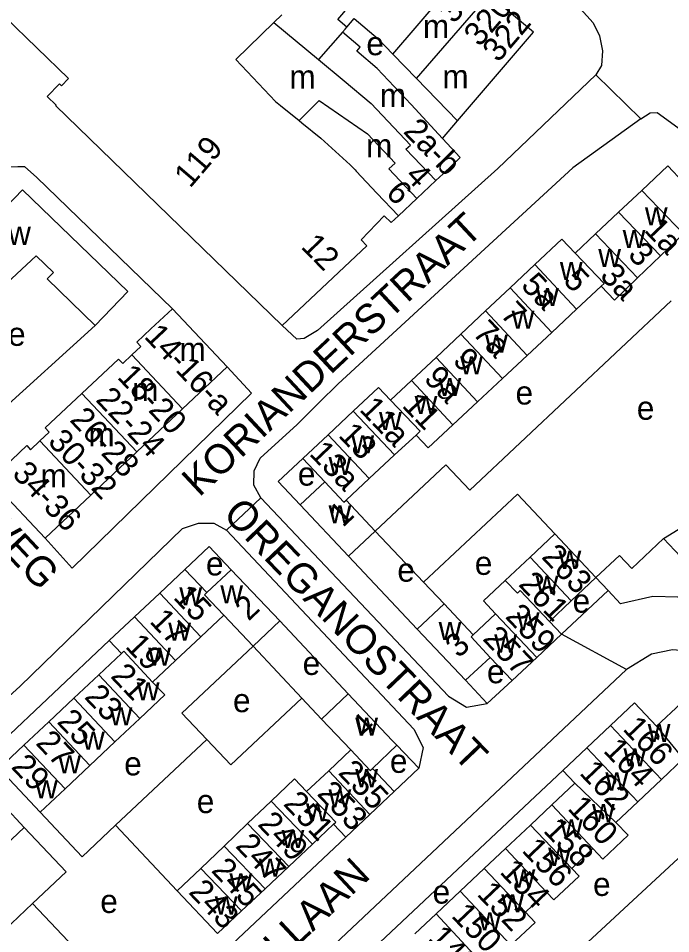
# Model space of a CAD drawing. Extents: x 161258 to 163262, y 380749 to 382054.
# Drawn here: x 162757.6 to 162868.3, y 381369.5 to 381524.9 of the extents above; entities that cross this region are included whole.
import ezdxf

# ---------------------------------------------------------------- set-up
doc = ezdxf.new("R2010")
doc.units = 0
for name, color, linetype in [('BLT_Basislijn', 7, 'Continuous'), ('BLT_Bebouwing', 7, 'Continuous'), ('BLT_Centroide', 7, 'Continuous'), ('BLT_Huisnummer', 7, 'Continuous'), ('BLT_Huisnummer_ tussenligend', 7, 'Continuous'), ('BLT_Huisnummer_reeks', 7, 'Continuous'), ('BLT_Onderverdeling_panden', 7, 'Continuous'), ('BLT_Straatnaam', 7, 'Continuous'), ('BLT_Vlakafsluiter', 7, 'Continuous')]:
    doc.layers.add(name, color=color, linetype=linetype)

msp = doc.modelspace()

# ---------------------------------------------------------------- linework, layer by layer
at = {"layer": 'BLT_Basislijn'}
for p, q in [((162829.55, 381504.46), (162832.1, 381507.45)), ((162753.84, 381457.47), (162770.66, 381472.74)), ((162801.7, 381446.21), (162805.86, 381450.12)), ((162805.42, 381442.26), (162801.7, 381446.21)), ((162826.34, 381429.14), (162818.14, 381437.82)), ((162867.03, 381436.54), (162869.51, 381438.11)), ((162904.33, 381396.85), (162867.03, 381436.54)), ((162785.85, 381431.3), (162789.99, 381435.2)), ((162793.71, 381431.26), (162789.99, 381435.2)), ((162813.61, 381433.55), (162825.28, 381421.18)), ((162857.64, 381427.71), (162855.58, 381429.91)), ((162829.82, 381425.46), (162826.34, 381429.14)), ((162849.74, 381420.3), (162857.64, 381427.71)), ((162801.94, 381422.55), (162813.57, 381410.18)), ((162728.79, 381377.61), (162773.03, 381419.23)), ((162797.42, 381418.28), (162805.7, 381409.47)), ((162684.19, 381248.03), (162860.79, 381414.31)), ((162833.44, 381412.49), (162837.14, 381408.55)), ((162757.9, 381411.48), (162753.82, 381407.78)), ((162841.37, 381412.43), (162837.14, 381408.55)), ((162805.7, 381409.47), (162809.05, 381405.91)), ((162774.09, 381387.88), (162789.56, 381402.43)), ((162878.43, 381390.52), (162823.19, 381339.25)), ((162784.57, 381376.74), (162774.09, 381387.88)), ((162813.14, 381385.83), (162759.72, 381335.54)), ((162759.99, 381374.58), (162744.42, 381359.86)), ((162768.07, 381366.03), (162759.99, 381374.58))]:
    msp.add_line(p, q, dxfattribs=at)
for points in [[(162799.97, 381572.2), (162817.45, 381557.53), (162837.21, 381540.47), (162850.84, 381528.93), (162855.13, 381524.07), (162856.2, 381521.88), (162856.69, 381519.33), (162856.5, 381516.87), (162855.56, 381515.25)], [(162855.56, 381515.25), (162838.93, 381499.38), (162808.35, 381471.87), (162806.1, 381470.52), (162804.82, 381470.39), (162802.34, 381472.73)], [(162863.18, 381507.79), (162864.75, 381508.84), (162865.97, 381508.87), (162881.31, 381497.75)], [(162863.18, 381507.79), (162851.68, 381499.47), (162811.87, 381462.82)], [(162783.73, 381475.57), (162760.67, 381497.87), (162758.68, 381499.65), (162757.51, 381499.65), (162756.14, 381499.57), (162733.19, 381477.97), (162729.87, 381481.47), (162728.77, 381480.42), (162727.12, 381482.14), (162723, 381478.22)], [(162818.14, 381437.82), (162830.11, 381449.08), (162834.18, 381444.76), (162868.34, 381476.9)], [(162762.13, 381436.62), (162766.71, 381431.51), (162797.13, 381461.2), (162793.03, 381465.68)], [(162808.2, 381459.19), (162808.65, 381459.64), (162811.87, 381462.82)], [(162798.76, 381443.45), (162797.56, 381445.63), (162797.58, 381448.03), (162798.6, 381450.17), (162804.89, 381455.89), (162808.2, 381459.19)], [(162848.59, 381437.35), (162842.25, 381444.09), (162826.34, 381429.14)], [(162798.76, 381443.45), (162830.56, 381409.77), (162833.63, 381407.93), (162837.14, 381408.55)], [(162757.9, 381411.48), (162785.47, 381438.24), (162788.19, 381439.16), (162790.76, 381439.14), (162792.94, 381437.97)], [(162792.94, 381437.97), (162824.69, 381404.18), (162826.25, 381401.07), (162825.54, 381397.57)], [(162855.58, 381429.91), (162859.59, 381433.68), (162861.65, 381431.48), (162867.03, 381436.54)], [(162878.54, 381423.58), (162869.49, 381426.61), (162865.22, 381426.69), (162859.75, 381425.47), (162857.64, 381427.71)], [(162789.56, 381402.43), (162785.34, 381406.91), (162797.42, 381418.28)], [(162874.1, 381416.28), (162871.25, 381417.45), (162868.58, 381417.66), (162865.02, 381416.89), (162860.79, 381414.31)], [(162789.56, 381402.43), (162793.63, 381398.11), (162805.7, 381409.47)], [(162821.83, 381401.49), (162825.54, 381397.57), (162821.36, 381393.6)], [(162849.96, 381397.18), (162806.71, 381356.48), (162808.77, 381354.3)], [(162761.31, 381390.08), (162768.41, 381382.53), (162774.09, 381387.88)], [(162759.99, 381374.58), (162765.7, 381379.98), (162758.59, 381387.51)]]:
    msp.add_lwpolyline(points, dxfattribs=at)
at = {"layer": 'BLT_Bebouwing'}
for p, q in [((162821.15, 381518.77), (162825.13, 381514.65)), ((162825.13, 381514.65), (162832.1, 381507.45)), ((162829.55, 381504.46), (162824.23, 381510.26)), ((162828.4, 381497.31), (162825.2, 381494.3)), ((162859.43, 381491.96), (162863.36, 381495.66)), ((162825.2, 381494.3), (162822.06, 381491.34)), ((162855.49, 381488.25), (162859.43, 381491.96)), ((162852.04, 381485.01), (162855.49, 381488.25)), ((162866.55, 381484.52), (162870.45, 381488.26)), ((162841.02, 381479.11), (162845.2, 381483.05)), ((162852.29, 381475.47), (162856.49, 381479.4)), ((162836.83, 381475.18), (162841.02, 381479.11)), ((162783.73, 381475.57), (162793.03, 381465.68)), ((162832.65, 381471.24), (162836.83, 381475.18)), ((162848.1, 381471.55), (162852.29, 381475.47)), ((162843.9, 381467.62), (162848.1, 381471.55)), ((162828.47, 381467.31), (162832.65, 381471.24)), ((162824.28, 381463.37), (162828.47, 381467.31)), ((162839.71, 381463.7), (162843.9, 381467.62)), ((162793.03, 381465.68), (162785.46, 381458.56)), ((162820.75, 381460.04), (162824.28, 381463.37)), ((162835.51, 381459.78), (162839.71, 381463.7)), ((162835.51, 381459.78), (162831.32, 381455.85)), ((162785.46, 381458.56), (162777.7, 381451.26)), ((162810.13, 381454.15), (162814.4, 381458.18)), ((162827.12, 381451.93), (162831.32, 381455.85)), ((162805.86, 381450.12), (162810.13, 381454.15)), ((162821.43, 381450.73), (162825.09, 381454.12)), ((162825.09, 381454.12), (162827.12, 381451.93)), ((162777.7, 381451.26), (162769.9, 381443.93)), ((162809.57, 381446.2), (162805.86, 381450.12)), ((162817.13, 381446.74), (162821.43, 381450.73)), ((162813.2, 381443.08), (162817.13, 381446.74)), ((162762.13, 381436.62), (162752.84, 381446.51)), ((162809.57, 381446.2), (162805.42, 381442.26)), ((162769.9, 381443.93), (162762.13, 381436.62)), ((162805.42, 381442.26), (162813.61, 381433.55)), ((162818.14, 381437.82), (162813.2, 381443.08)), ((162813.61, 381433.55), (162818.14, 381437.82)), ((162844.4, 381433.4), (162848.59, 381437.35)), ((162848.59, 381437.35), (162855.58, 381429.91)), ((162840.2, 381429.44), (162844.4, 381433.4)), ((162781.58, 381427.28), (162785.85, 381431.3)), ((162785.85, 381431.3), (162789.57, 381427.36)), ((162855.58, 381429.91), (162851.39, 381425.97)), ((162777.3, 381423.26), (162781.58, 381427.28)), ((162829.82, 381425.46), (162825.28, 381421.18)), ((162834.77, 381420.21), (162829.82, 381425.46)), ((162851.39, 381425.97), (162847.68, 381422.49)), ((162792.45, 381423.55), (162788.55, 381419.87)), ((162797.42, 381418.28), (162792.45, 381423.55)), ((162834.77, 381420.21), (162838.57, 381423.79)), ((162773.03, 381419.23), (162777.3, 381423.26)), ((162801.94, 381422.55), (162797.42, 381418.28)), ((162825.28, 381421.18), (162833.44, 381412.49)), ((162775.09, 381417.04), (162773.03, 381419.23)), ((162788.55, 381419.87), (162784.27, 381415.85)), ((162775.09, 381417.04), (162771.23, 381413.41)), ((162784.27, 381415.85), (162780.38, 381412.18)), ((162833.44, 381412.49), (162837.66, 381416.37)), ((162771.23, 381413.41), (162766.99, 381409.43)), ((162766.99, 381409.43), (162762.76, 381405.45)), ((162809.05, 381405.91), (162813.57, 381410.18)), ((162762.76, 381405.45), (162758.52, 381401.46)), ((162773.98, 381402.02), (162778.21, 381406.01)), ((162814, 381400.66), (162809.05, 381405.91)), ((162854.02, 381401), (162858.07, 381404.82)), ((162769.75, 381398.03), (162773.98, 381402.02)), ((162810.25, 381397.13), (162814, 381400.66)), ((162849.96, 381397.18), (162854.02, 381401)), ((162870.38, 381399.14), (162866.7, 381395.65)), ((162765.52, 381394.05), (162769.75, 381398.03)), ((162806.5, 381393.59), (162810.25, 381397.13)), ((162852.02, 381395.01), (162849.96, 381397.18)), ((162866.7, 381395.65), (162862.66, 381391.83)), ((162761.31, 381390.08), (162765.52, 381394.05)), ((162848.1, 381391.32), (162852.02, 381395.01)), ((162800.47, 381391.97), (162796.49, 381388.16)), ((162844.48, 381387.91), (162848.1, 381391.32)), ((162862.66, 381391.83), (162858.98, 381388.34)), ((162796.49, 381388.16), (162792.52, 381384.35)), ((162807.48, 381384.65), (162811.06, 381388.03)), ((162840.22, 381383.9), (162844.48, 381387.91)), ((162758.59, 381387.51), (162754.37, 381383.53)), ((162803.47, 381380.87), (162807.48, 381384.65)), ((162792.52, 381384.35), (162788.54, 381380.55)), ((162836.63, 381380.53), (162840.22, 381383.9)), ((162855.07, 381383.9), (162851.5, 381380.54)), ((162788.54, 381380.55), (162784.57, 381376.74)), ((162799.46, 381377.1), (162803.47, 381380.87)), ((162832.53, 381376.67), (162836.63, 381380.53)), ((162795.46, 381373.33), (162799.46, 381377.1)), ((162828.45, 381372.82), (162832.53, 381376.67)), ((162847.2, 381376.51), (162843.62, 381373.13)), ((162824.85, 381369.44), (162828.45, 381372.82))]:
    msp.add_line(p, q, dxfattribs=at)
for points in [[(162735.97, 381544.22), (162736.77, 381543.45), (162739.32, 381540.91), (162739.2, 381540.76), (162766.1, 381514.64), (162764.91, 381513.41), (162764.59, 381513.72), (162762.51, 381511.58), (162764, 381510.13), (162763.92, 381510.04), (162802.34, 381472.73)], [(162832.1, 381507.45), (162844.98, 381522.51), (162837.44, 381528.87)], [(162813.35, 381523.39), (162814.57, 381524.83)], [(162814.57, 381524.83), (162818.62, 381521.38), (162821.15, 381518.77)], [(162812.6, 381522.51), (162813.05, 381523.03), (162813.35, 381523.39)], [(162824.23, 381510.26), (162818.45, 381516.37), (162815, 381519.31), (162815.57, 381519.98), (162812.6, 381522.51)], [(162829.55, 381504.46), (162832.55, 381501.21), (162829.64, 381498.47), (162828.4, 381497.31)], [(162863.36, 381495.66), (162867.77, 381499.82), (162870.45, 381496.97), (162878.7, 381491.19), (162881.3, 381488.49)], [(162776.17, 381478.46), (162758.3, 381495.77), (162752.7, 381489.97), (162754.08, 381488.6), (162751.47, 381486.21), (162750.6, 381487.15), (162742.07, 381479.23), (162741.82, 381479.5), (162731.3, 381469.74)], [(162802.34, 381472.73), (162816.71, 381486.24), (162815.74, 381487.27), (162819.66, 381491.35), (162820.86, 381490.21), (162822.06, 381491.34)], [(162845.2, 381483.05), (162849.78, 381487.36), (162852.04, 381485.01)], [(162753.84, 381457.47), (162746.11, 381465.8), (162745.03, 381464.79), (162742.4, 381467.62), (162760.61, 381484.57), (162763.56, 381481.72), (162762.49, 381480.61), (162770.66, 381472.74)], [(162862.65, 381480.78), (162866.55, 381484.52)], [(162856.49, 381479.4), (162858.74, 381477.04), (162862.65, 381480.78)], [(162770.66, 381472.74), (162776.17, 381478.46)], [(162776.86, 381467.71), (162778.4, 381469.17), (162777.71, 381469.9), (162780.09, 381472.14), (162783.73, 381475.57)], [(162768.37, 381461.17), (162774.6, 381467.02), (162775.31, 381466.26), (162776.86, 381467.71)], [(162814.4, 381458.18), (162818.68, 381462.21), (162820.75, 381460.04)], [(162761.26, 381453.11), (162762.83, 381454.59), (162762.15, 381455.32), (162768.37, 381461.17)], [(162752.84, 381446.51), (162756.48, 381449.93), (162759.03, 381452.33), (162759.69, 381451.63), (162761.26, 381453.11)], [(162789.57, 381427.36), (162793.71, 381431.26)], [(162793.71, 381431.26), (162801.94, 381422.55)], [(162838.57, 381423.79), (162836.52, 381425.97), (162840.2, 381429.44)], [(162847.68, 381422.49), (162849.74, 381420.3)], [(162849.74, 381420.3), (162845.56, 381416.37)], [(162841.37, 381412.43), (162837.66, 381416.37)], [(162845.56, 381416.37), (162841.37, 381412.43)], [(162778.21, 381406.01), (162782.44, 381410), (162780.38, 381412.18)], [(162813.57, 381410.18), (162821.02, 381402.28), (162821.83, 381401.49)], [(162858.07, 381404.82), (162862.12, 381408.64), (162865.84, 381404.69)], [(162865.84, 381404.69), (162869.96, 381408.57), (162882.95, 381394.76)], [(162758.52, 381401.46), (162754.32, 381397.51), (162761.31, 381390.08)], [(162821.83, 381401.49), (162817.68, 381397.53)], [(162817.68, 381397.53), (162821.36, 381393.6)], [(162806.5, 381393.59), (162804.44, 381395.77), (162800.47, 381391.97)], [(162747.37, 381390.95), (162751.62, 381394.94), (162758.59, 381387.51)], [(162821.36, 381393.6), (162817.25, 381389.72)], [(162817.25, 381389.72), (162813.14, 381385.83)], [(162813.14, 381385.83), (162811.06, 381388.03)], [(162858.98, 381388.34), (162861.03, 381386.17), (162856.74, 381382.14), (162855.07, 381383.9)], [(162851.5, 381380.54), (162852.74, 381379.24), (162848.45, 381375.19), (162847.2, 381376.51)], [(162784.57, 381376.74), (162791.38, 381369.49), (162795.46, 381373.33)], [(162843.62, 381373.13), (162845.27, 381371.38), (162841.15, 381367.51)]]:
    msp.add_lwpolyline(points, dxfattribs=at)
at = {"layer": 'BLT_Onderverdeling_panden'}
for p, q in [((162821.15, 381518.77), (162833.01, 381532.72)), ((162825.13, 381514.65), (162837.44, 381528.87)), ((162802.29, 381525.48), (162800.96, 381524.18)), ((162800.96, 381524.18), (162794.52, 381517.89)), ((162800.96, 381524.18), (162808.49, 381517.9)), ((162812.6, 381522.51), (162808.49, 381517.9)), ((162802.05, 381510.09), (162805.22, 381507.5)), ((162805.22, 381507.5), (162805.71, 381507.1)), ((162870.45, 381488.26), (162863.36, 381495.66)), ((162859.43, 381491.96), (162866.55, 381484.52)), ((162855.49, 381488.25), (162862.65, 381480.78)), ((162845.2, 381483.05), (162852.29, 381475.47)), ((162841.02, 381479.11), (162848.1, 381471.55)), ((162843.9, 381467.62), (162836.83, 381475.18)), ((162832.65, 381471.24), (162839.71, 381463.7)), ((162776.86, 381467.71), (162785.46, 381458.56)), ((162828.47, 381467.31), (162835.51, 381459.78)), ((162768.37, 381461.17), (162777.7, 381451.26)), ((162814.4, 381458.18), (162821.43, 381450.73)), ((162761.26, 381453.11), (162769.9, 381443.93)), ((162810.13, 381454.15), (162817.13, 381446.74)), ((162844.4, 381433.4), (162851.39, 381425.97)), ((162781.58, 381427.28), (162788.55, 381419.87)), ((162838.57, 381423.79), (162845.56, 381416.37)), ((162777.3, 381423.26), (162784.27, 381415.85)), ((162771.23, 381413.41), (162778.21, 381406.01)), ((162766.99, 381409.43), (162773.98, 381402.02)), ((162858.07, 381404.82), (162866.7, 381395.65)), ((162865.84, 381404.69), (162870.38, 381399.14)), ((162758.52, 381401.46), (162765.52, 381394.05)), ((162862.66, 381391.83), (162854.02, 381401)), ((162810.25, 381397.13), (162817.25, 381389.72)), ((162852.02, 381395.01), (162858.98, 381388.34)), ((162800.47, 381391.97), (162807.48, 381384.65)), ((162848.1, 381391.32), (162855.07, 381383.9)), ((162796.49, 381388.16), (162803.47, 381380.87)), ((162851.5, 381380.54), (162844.48, 381387.91)), ((162792.52, 381384.35), (162799.46, 381377.1)), ((162840.22, 381383.9), (162847.2, 381376.51)), ((162788.54, 381380.55), (162795.46, 381373.33)), ((162843.62, 381373.13), (162836.63, 381380.53)), ((162832.53, 381376.67), (162841.15, 381367.51)), ((162828.45, 381372.82), (162835.4, 381365.39))]:
    msp.add_line(p, q, dxfattribs=at)
for points in [[(162813.35, 381523.39), (162811.82, 381524.67), (162824.7, 381539.82)], [(162794.52, 381517.89), (162801.25, 381510.74), (162802.05, 381510.09)], [(162808.49, 381517.9), (162812.87, 381514.23), (162817.45, 381510.4), (162824.11, 381503.35)], [(162805.22, 381507.5), (162808.61, 381510.94), (162816.81, 381505.28), (162821.52, 381500.3), (162820.47, 381499.31), (162825.2, 381494.3)], [(162805.71, 381507.1), (162808.89, 381504.5), (162813.91, 381500), (162814.14, 381499.74), (162814.71, 381499.14)], [(162828.4, 381497.31), (162823.36, 381502.65), (162824.11, 381503.35)], [(162814.71, 381499.14), (162814.89, 381498.94), (162818.44, 381495.18), (162822.06, 381491.34)], [(162852.04, 381485.01), (162856.99, 381479.87), (162856.49, 381479.4)], [(162824.28, 381463.37), (162824.28, 381463.37), (162831.32, 381455.85)], [(162820.75, 381460.04), (162825.79, 381454.77), (162825.09, 381454.12)], [(162809.57, 381446.2), (162812.83, 381442.74), (162813.2, 381443.08)], [(162840.2, 381429.44), (162842.26, 381427.26), (162842.75, 381427.73), (162847.68, 381422.49)], [(162789.57, 381427.36), (162789.2, 381427.01), (162792.45, 381423.55)], [(162834.77, 381420.21), (162834.39, 381419.85), (162837.66, 381416.37)], [(162775.09, 381417.04), (162775.47, 381417.4), (162780.38, 381412.18)], [(162762.76, 381405.45), (162769.75, 381398.03), (162769.75, 381398.03)], [(162814, 381400.66), (162817.3, 381397.16), (162817.68, 381397.53)], [(162811.06, 381388.03), (162811.43, 381388.37), (162806.5, 381393.59)]]:
    msp.add_lwpolyline(points, dxfattribs=at)
at = {"layer": 'BLT_Vlakafsluiter'}
for p, q in [((162863.18, 381507.79), (162855.56, 381515.25)), ((162792.94, 381437.97), (162798.76, 381443.45)), ((162860.79, 381414.31), (162849.74, 381420.3))]:
    msp.add_line(p, q, dxfattribs=at)

# ---------------------------------------------------------------- texts
at = {"layer": 'BLT_Centroide'}
for s, p in [('m', (162826.23, 381521.5)), ('e', (162816.64, 381518.6)), ('m', (162803.58, 381512.94)), ('m', (162829.53, 381512.99)), ('m', (162818.91, 381509.8)), ('m', (162816.58, 381501.25)), ('w', (162863.88, 381489.73)), ('w', (162755.86, 381486.4)), ('w', (162860.11, 381485.86)), ('w', (162855.97, 381482.64)), ('w', (162849.46, 381480.43)), ('w', (162845.42, 381476.01)), ('w', (162841.28, 381472.15)), ('e', (162755.86, 381469.26)), ('w', (162836.77, 381468.1)), ('m', (162784.94, 381466.7)), ('w', (162832.54, 381464.41)), ('w', (162828.86, 381460.73)), ('m', (162776.92, 381459.88)), ('e', (162841.94, 381459.3)), ('w', (162824.82, 381457.69)), ('e', (162862.51, 381456.71)), ('w', (162818.78, 381454.96)), ('m', (162769.48, 381452.19)), ('w', (162814.09, 381451)), ('w', (162810.22, 381447.32)), ('m', (162761.36, 381445.22)), ('e', (162805.01, 381445.53)), ('w', (162810.22, 381439.13)), ('w', (162849.22, 381431.39)), ('e', (162789.43, 381430.28)), ('e', (162835.03, 381430.38)), ('e', (162821.89, 381429.22)), ('w', (162845.35, 381427.16)), ('w', (162784.91, 381425.2)), ('w', (162791.86, 381425.55)), ('e', (162851.62, 381423.97)), ('w', (162842.16, 381420.97)), ('w', (162783.03, 381419.2)), ('w', (162828.89, 381419.33)), ('w', (162838.32, 381417.2)), ('w', (162779.62, 381414.96)), ('e', (162805.83, 381413.39)), ('e', (162837.09, 381411.98)), ('w', (162777.69, 381409.07)), ('e', (162794.02, 381407.07)), ('w', (162773.09, 381404.84)), ('w', (162814.75, 381403.08)), ('w', (162864.36, 381402)), ('w', (162768.4, 381400.69)), ('w', (162860.24, 381397.88)), ('w', (162764.37, 381396.69)), ('e', (162775.56, 381396.34)), ('e', (162820.63, 381396.77)), ('w', (162814.75, 381394.33)), ('w', (162760.43, 381392.43)), ('w', (162857.18, 381393.77)), ('w', (162810.22, 381390.91)), ('e', (162787.87, 381389.94)), ('w', (162806.39, 381388.53)), ('w', (162854.91, 381388.42)), ('w', (162849.48, 381385.8)), ('w', (162802.25, 381384.02)), ('w', (162847.47, 381380.98)), ('w', (162798.38, 381379.15)), ('w', (162841.43, 381377.3)), ('w', (162793.41, 381376.66)), ('e', (162855.09, 381375.87)), ('e', (162827.88, 381374.57)), ('e', (162771.5, 381372.98)), ('w', (162790.93, 381372.71)), ('w', (162839.5, 381373.1)), ('w', (162835.65, 381370.03))]:
    msp.add_text(s, height=4, dxfattribs=at).set_placement(p)
at = {"layer": 'BLT_Huisnummer'}
for s, rotation, p in [('318', 49.6506, (162831.49, 381523.79)), ('4', 313.3374, (162823.04, 381497.96)), ('6', 313.3227, (162819.77, 381495.06)), ('1a', 313.6052, (162863.61, 381488.8)), ('3', 313.6052, (162860.83, 381484.58)), ('5', 313.6052, (162849.87, 381480.21)), ('3a', 313.6052, (162856.09, 381481.02)), ('5a', 313.6052, (162842.7, 381479.37)), ('7', 313.6052, (162839.19, 381474.46)), ('7a', 313.6052, (162834.48, 381471.28)), ('9', 313.6052, (162831.12, 381466.63)), ('9a', 313.6052, (162826.23, 381463.55)), ('11', 313.6052, (162822.54, 381458.99)), ('11a', 313.6052, (162815.3, 381458.35)), ('13', 313.6052, (162811.74, 381453.95)), ('13a', 313.6052, (162806.8, 381450.85)), ('1', 43.6052, (162812.65, 381438.32)), ('263', 313.6052, (162846.2, 381433.32)), ('261', 313.6052, (162842.29, 381428.66)), ('15', 313.6052, (162783.73, 381426.44)), ('2', 43.6052, (162796.65, 381422.42)), ('3', 43.6052, (162832.32, 381416.11)), ('257', 313.6052, (162836.21, 381419.42)), ('19', 313.6052, (162775.58, 381418.12)), ('23', 313.6052, (162768.65, 381409.54)), ('4', 43.6052, (162816.35, 381402.3)), ('166', 313.6052, (162859.96, 381404.12)), ('27', 313.6052, (162760.41, 381401.7)), ('164', 313.6052, (162856.68, 381400.41)), ('29', 313.6052, (162756.24, 381397.67)), ('255', 313.6052, (162811.7, 381396.67)), ('251', 313.6052, (162802.4, 381391.38)), ('160', 313.6052, (162850.61, 381390.62)), ('247', 313.6052, (162794.28, 381384.24)), ('156', 313.6052, (162842.86, 381383.48)), ('243', 313.6052, (162786.32, 381376.41)), ('152', 313.6052, (162835.24, 381376.06)), ('148', 313.6052, (162826.96, 381368.57))]:
    msp.add_text(s, height=4, rotation=rotation, dxfattribs=at).set_placement(p)
at = {"layer": 'BLT_Huisnummer_ tussenligend'}
for s, p in [('259', (162840.05, 381423.18)), ('17', (162779.7, 381422.38)), ('21', (162773.09, 381413.07)), ('25', (162763.99, 381405.32)), ('162', (162852.63, 381396.63)), ('253', (162808.12, 381393.11)), ('249', (162798.05, 381387.93)), ('158', (162846.49, 381386.86)), ('245', (162790.17, 381380.08)), ('154', (162839.1, 381379.84)), ('150', (162830.9, 381372.39))]:
    msp.add_text(s, height=4, rotation=313.6052, dxfattribs=at).set_placement(p)
at = {"layer": 'BLT_Huisnummer_reeks'}
for s, rotation, p in [('320', 49.6508, (162835.86, 381519.87)), ('322', 49.6508, (162839.02, 381517.22)), ('2a-b', 314.3543, (162822.73, 381505.53)), ('119', 49.4598, (162786.73, 381495.9)), ('12', 314.3543, (162805.38, 381485.99)), ('14-16-a', 313.2473, (162778.8, 381470.73)), ('18-20', 313.249, (162774.22, 381463.87)), ('22-24', 313.245, (162770.58, 381460)), ('26-28', 313.2473, (162766.17, 381456.58)), ('30-32', 313.245, (162762.44, 381452.86)), ('34-36', 313.2485, (162756.39, 381447.4))]:
    msp.add_text(s, height=4, rotation=rotation, dxfattribs=at).set_placement(p)
at = {"layer": 'BLT_Straatnaam'}
for s, height, rotation, p in [('KORIANDERSTRAAT', 4.9999, 43.0292, (162788.28, 381443.46)), ('GENTIAANWEG', 5, 313.0957, (162727.05, 381464.09)), ('OREGANOSTRAAT', 5, 313.7359, (162792.12, 381440.5)), ('LAVENDELLAAN', 4.9999, 43.0476, (162779.28, 381343.32))]:
    msp.add_text(s, height=height, rotation=rotation, dxfattribs=at).set_placement(p)

doc.saveas('drawing.dxf')
